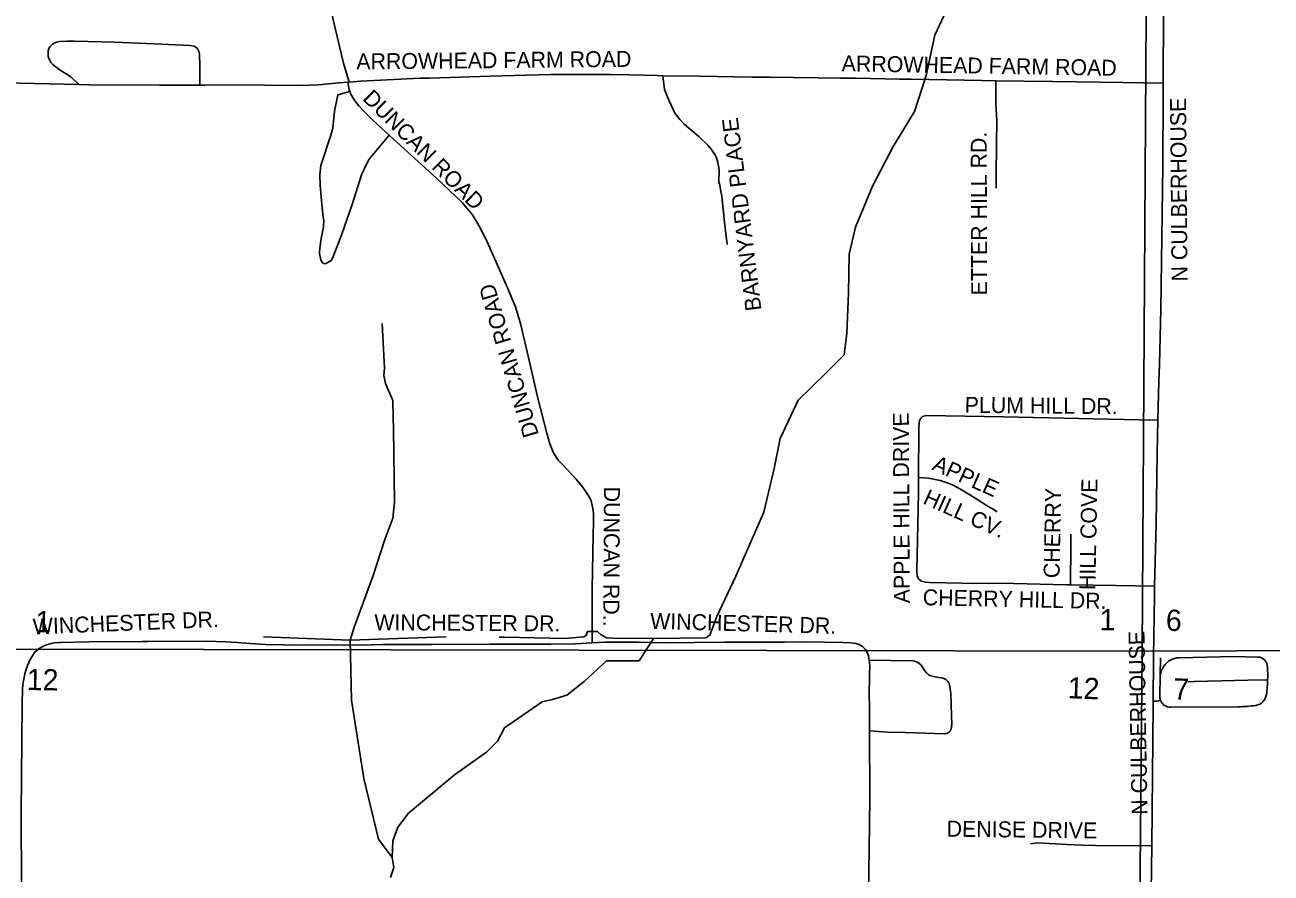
# Model space of a CAD drawing. Extents: x 1670563 to 1761545, y 515755 to 578944.
# Drawn here: x 1688618 to 1694474, y 558877 to 562863 of the extents above; entities that cross this region are included whole.
import ezdxf

# ---------------------------------------------------------------- set-up
doc = ezdxf.new("R2010")
doc.units = 0
for name, color, linetype in [('4_TwnRge', 7, 'Continuous'), ('5_sectionlines', 7, 'Continuous'), ('62_text', 7, 'Continuous'), ('SHP_LINE', 7, 'Continuous'), ('STREETCL', 7, 'Continuous'), ('STRNAMES', 7, 'Continuous')]:
    doc.layers.add(name, color=color, linetype=linetype)

msp = doc.modelspace()

# ---------------------------------------------------------------- linework, layer by layer
at = {"layer": '4_TwnRge'}
msp.add_lwpolyline([(1693900.8, 565154.5), (1693867.8, 559919.3), (1693819.4, 554617.2), (1693735.2, 549363.2), (1693687.1, 544103.2), (1693620.9, 538819.1), (1693684.6, 533590.9), (1693722.5, 528338.7), (1693732, 528106.5), (1693805.9, 522944.4), (1693926.3, 517684.2)], dxfattribs=at)
at = {"layer": '5_sectionlines'}
msp.add_lwpolyline([(1677977.7, 559756.7), (1683296.8, 559793.9), (1688575.5, 559928.7), (1693867.8, 559919.3), (1699198.2, 559938), (1704504.6, 559990.6), (1709805, 559985.3), (1715121.2, 559943.8), (1715086.8, 558664.7)], dxfattribs=at)
at = {"layer": 'SHP_LINE'}
for points in [[(1692999, 563042), (1692894, 562814), (1692854, 562625), (1692798, 562456), (1692697, 562289), (1692601, 562105), (1692521, 561912), (1692492, 561786), (1692488, 561602), (1692480, 561413), (1692468, 561313), (1692380, 561225), (1692251, 561100), (1692167, 560920), (1692139, 560779), (1692090, 560573), (1691958, 560272), (1691870, 560083), (1691837, 559995), (1691817, 559983), (1691572, 559979), (1691504, 559874), (1691351, 559874), (1691246, 559778), (1691165, 559713), (1691097, 559693), (1691049, 559681), (1690871, 559559), (1690839, 559497), (1690787, 559445), (1690637, 559338)], [(1690297, 561459), (1690307, 561249), (1690304, 561215), (1690313, 561177), (1690347, 561098), (1690349, 561020), (1690350, 560962), (1690354, 560621), (1690346, 560545), (1690309, 560444), (1690253, 560271), (1690165, 560033), (1690147, 559972)], [(1690846, 559986), (1690871, 559985), (1691156, 559980), (1691245, 559988), (1691256, 559993), (1691261, 560012), (1691309, 560012), (1691326, 559996), (1691351, 559983), (1691382, 559981), (1691572, 559979)], [(1689739, 559987), (1690147, 559972)], [(1690147, 559972), (1690597, 559987)], [(1690147, 559972), (1690153, 559690), (1690211, 559321), (1690280, 559037), (1690344, 558951)], [(1690637, 559338), (1690421, 559158), (1690371, 559093), (1690346, 559029), (1690344, 558951), (1690351, 558904), (1690336, 558857)]]:
    msp.add_lwpolyline(points, dxfattribs=at)
at = {"layer": 'STREETCL'}
for points in [[(1693966.8, 562589.2), (1693967, 562644.4), (1693968.3, 562870.9), (1693972.8, 563209.3), (1693976.7, 563547.7), (1693978.6, 563884.2), (1693983.8, 564224.5), (1693988.9, 564563.6), (1693994, 564900.7), (1693996.7, 565181.3)], [(1690141, 562594), (1690114.8, 562682.6), (1690095.8, 562761.9), (1690041.4, 562996.8), (1689990.2, 563229.9), (1689939.9, 563462.2), (1689929.7, 563539.7), (1689927.9, 563555.1), (1689925.7, 563591.7), (1689924.4, 563624.3), (1689924.4, 563694), (1689939.4, 563927.1), (1689947, 564108.8)], [(1689440, 562579.4), (1689439, 562670), (1689438.3, 562724.7), (1689435.4, 562739.8), (1689425.8, 562754.7), (1689412.4, 562763.7), (1689392.6, 562766.7), (1689226.2, 562773.3), (1689038.2, 562782.2), (1688851, 562786.6), (1688815.5, 562787), (1688779.8, 562784.5), (1688767.3, 562782.2), (1688758.4, 562778.5), (1688746.3, 562771.3), (1688735.4, 562760.5), (1688730.8, 562751.2), (1688727.1, 562741.6), (1688726.4, 562733), (1688727.1, 562715.3), (1688729.9, 562704.8), (1688734.2, 562696.7), (1688738.8, 562686.5), (1688742.2, 562683.1), (1688751.2, 562674.7), (1688782.8, 562650.6), (1688811.1, 562633.4), (1688823.2, 562627.2), (1688836.5, 562616.4), (1688843.4, 562609), (1688873.2, 562582.6)], [(1691615.9, 562624.2), (1691589.3, 562624.6), (1691458.6, 562628.1), (1691369.2, 562629.2), (1691131.9, 562629.6), (1691088.5, 562629.6), (1690804.8, 562622.3), (1690519.1, 562613.1), (1690475.8, 562612), (1690196.2, 562598.2), (1690141, 562594)], [(1688873.2, 562582.6), (1688591.1, 562588.5), (1688482.2, 562590), (1688261.3, 562588.1), (1687930.8, 562580.8), (1687598.7, 562572.4), (1687291.9, 562566.6), (1686958.7, 562557.8), (1686674.5, 562549), (1686345.2, 562541.3), (1686319.5, 562540.9), (1686084, 562542.8), (1685980.6, 562534), (1685933.5, 562531.3), (1685915.8, 562534), (1685802.3, 562532.5), (1685673.9, 562534.4)], [(1689440, 562579.4), (1689250.7, 562579.7), (1688919, 562581.6), (1688873.2, 562582.6)], [(1690135.7, 562593.6), (1690093.1, 562590.5), (1690046.3, 562585.5), (1689995.3, 562582), (1689910.3, 562578.6), (1689581.2, 562581.6), (1689464.7, 562579.3), (1689440, 562579.4)], [(1690141, 562594), (1690135.7, 562593.6)], [(1690144.7, 562550.6), (1690142.2, 562557.1), (1690135.7, 562593.6)], [(1691615.9, 562624.2), (1691624.1, 562559.5), (1691638.6, 562520.6), (1691671.9, 562447.9), (1691695.2, 562417.6), (1691716, 562396.3), (1691786.7, 562336.8), (1691829, 562296.4), (1691843.5, 562278.5), (1691861.8, 562250.7), (1691867.7, 562238.4), (1691874.3, 562216.4), (1691879.8, 562181.7), (1691878.5, 562123.9), (1691883.4, 562109.5), (1691888.5, 562079.2), (1691893.5, 562058.6), (1691905.2, 561936.6), (1691917.4, 561830.6)], [(1693180.8, 562600.6), (1693114.8, 562601.5), (1692782.7, 562607.3), (1692727.5, 562608.5), (1692520.4, 562611.9), (1692451, 562612.3), (1692346.3, 562613.5), (1692229, 562616.2), (1692118.5, 562617.3), (1692033.4, 562617.7), (1691787.2, 562621.2), (1691615.9, 562624.2)], [(1693966.8, 562589.2), (1693779.7, 562591.6), (1693448.8, 562596.9), (1693180.8, 562600.6)], [(1693180.8, 562600.6), (1693181.2, 562487), (1693184.3, 562443.6), (1693184.6, 562408.2), (1693183.6, 562310.7), (1693182.9, 562146.1), (1693182.3, 562095.7)], [(1693942.6, 561005.8), (1693947.2, 561189.1), (1693949.8, 561267.1), (1693956.8, 561526.9), (1693961.3, 561863.3), (1693965.2, 562200.5), (1693966.5, 562537), (1693966.8, 562589.2)], [(1690330.3, 562344.1), (1690250.6, 562250.5), (1690235.9, 562232.7), (1690221.5, 562205), (1690199.5, 562158), (1690155.6, 562018.4), (1690107.7, 561879.2), (1690065.2, 561770.3), (1690057.1, 561755.1), (1690038.6, 561744.7), (1690028.2, 561740.1), (1690016.5, 561744.5), (1690008.6, 561759.4), (1690002.9, 561787.9), (1690003.5, 561813.5), (1690010.3, 561859.3), (1690020.4, 561914.1), (1690022.1, 561945.5), (1690019.3, 561958.4), (1690012, 562037.3), (1690005.3, 562108.4), (1690003.6, 562159.3), (1690008.5, 562202.9), (1690055.2, 562344.7), (1690064.1, 562378.2), (1690072, 562457.5), (1690088.8, 562534.8), (1690144.7, 562550.6)], [(1690330.3, 562344.1), (1690279.8, 562390.1), (1690246.7, 562420.9), (1690212.6, 562455.3), (1690187.4, 562482), (1690164.7, 562511.1), (1690150.1, 562536.6), (1690144.7, 562550.6)], [(1691283.7, 559958.7), (1691283.3, 560120.1), (1691283, 560217.6), (1691285.3, 560295.7), (1691288.6, 560468), (1691289.9, 560524.2), (1691290.6, 560562.6), (1691288.9, 560583.1), (1691278.3, 560625.7), (1691270.4, 560641.5), (1691258.5, 560662.7), (1691237.6, 560692.8), (1691208.8, 560728.5), (1691145, 560795.3), (1691123.9, 560817.5), (1691113.6, 560832.3), (1691100.4, 560854.8), (1691084.5, 560893.9), (1691070, 560944.5), (1691027.2, 561114.4), (1690988.8, 561279.4), (1690947.7, 561453.3), (1690922.5, 561537.6), (1690885.2, 561626.9), (1690809.5, 561801.5), (1690784, 561857.7), (1690750.9, 561920.9), (1690720.8, 561970.2), (1690704.7, 561991), (1690673, 562028.4), (1690551.8, 562142.4), (1690365, 562312.4), (1690330.3, 562344.1)], [(1692817.3, 560736.2), (1692819, 560967.6), (1692820.5, 560994.3), (1692823.4, 561005.5), (1692828.6, 561014.4)], [(1692828.6, 561014.4), (1692835.3, 561022.6), (1692842, 561024.8), (1692854.7, 561027.8), (1693216.9, 561020.3), (1693854.1, 561007.7), (1693942.6, 561005.8)], [(1693927, 560226), (1693933.7, 560515.5), (1693938.8, 560852), (1693942.6, 561005.8)], [(1692824.9, 560253.5), (1692818.3, 560258.4), (1692811.2, 560273), (1692810, 560297.6), (1692816, 560588.6), (1692816.7, 560663.6), (1692817.3, 560736.2)], [(1692817.3, 560736.2), (1692863.9, 560732.9), (1692919.4, 560721.4), (1692952.4, 560710.4), (1692979.9, 560700), (1693022.9, 560676), (1693078.1, 560642.5), (1693135.4, 560606), (1693147.9, 560598), (1693164.5, 560588), (1693187.6, 560575)], [(1693531.9, 560231.7), (1693533.6, 560418.6), (1693533.6, 560436.6), (1693532.4, 560469.2)], [(1693531.9, 560231.7), (1693512.1, 560232), (1693265.4, 560237.2), (1693020.1, 560240.1), (1692869.6, 560241.8), (1692850.4, 560243.8), (1692831.5, 560248.7), (1692824.9, 560253.5)], [(1693927, 560226), (1693745.4, 560228.3), (1693531.9, 560231.7)], [(1693922.1, 559897), (1693925.9, 560178.3), (1693927, 560226)], [(1688657.9, 559906.5), (1688663.2, 559913.5), (1688674.8, 559924.1), (1688688.7, 559935.3), (1688698, 559940.6), (1688711.5, 559946.6), (1688719.2, 559949.5), (1688740.3, 559955.7), (1688756.5, 559959.3), (1688776.3, 559960.6), (1688788.6, 559960.9), (1688918, 559963.3), (1689169.1, 559965.3), (1689193.9, 559965.3), (1689474.2, 559966.6), (1689559.9, 559964.3), (1689616.1, 559960), (1689675.4, 559955.3), (1689750.5, 559951.7), (1689830.9, 559949), (1689906.7, 559948), (1690026.8, 559949.3), (1690111.2, 559948.7), (1690244.2, 559950), (1690300.1, 559950.7), (1690527.8, 559951.9), (1690803.4, 559952.9), (1691089, 559952.9), (1691205.5, 559954.6), (1691283.7, 559958.7)], [(1691283.7, 559958.7), (1691344.5, 559961.9), (1691502.6, 559961.9), (1691625.1, 559959.6), (1691905.7, 559962.6), (1692006, 559962.2), (1692186.7, 559962.9), (1692287.9, 559963.2), (1692463.6, 559961.3), (1692498.7, 559958.9), (1692524.5, 559955.3), (1692538.4, 559950.6), (1692554, 559941.7), (1692566.9, 559929.5), (1692573.2, 559919.2), (1692581.8, 559899.7), (1692584.4, 559886.2), (1692585.4, 559876.9)], [(1688608.5, 557263.3), (1688608.5, 557732.6), (1688602.5, 558468.2), (1688599.6, 559156.5), (1688605.4, 559671.7), (1688606.6, 559740.9), (1688607.9, 559762.4), (1688610.3, 559780.9), (1688616.9, 559813.7), (1688621.5, 559829.5), (1688629.1, 559852.6), (1688642.1, 559880.4), (1688657.9, 559906.5)], [(1692585.4, 559876.9), (1692588.1, 559852.8), (1692587.4, 559809.5), (1692586.1, 559713.6), (1692586.6, 559662.8), (1692586.7, 559544.8), (1692586.6, 559662.8)], [(1692586.7, 559544.8), (1692672.8, 559538.8), (1692754.5, 559537.9), (1692939.2, 559532), (1692940.3, 559532), (1692941.4, 559532), (1692942.4, 559532), (1692943.5, 559532.1), (1692944.5, 559532.2), (1692945.6, 559532.3), (1692946.6, 559532.5), (1692947.6, 559532.7), (1692948.6, 559533), (1692949.7, 559533.3), (1692950.7, 559533.6), (1692951.7, 559533.9), (1692952.6, 559534.3), (1692953.6, 559534.8), (1692954.6, 559535.2), (1692955.5, 559535.7), (1692956.4, 559536.2), (1692957.3, 559536.8), (1692958.2, 559537.4), (1692959, 559538), (1692959.9, 559538.6), (1692960.7, 559539.3), (1692961.5, 559540), (1692962.2, 559540.7), (1692963, 559541.5), (1692963.7, 559542.3), (1692964.4, 559543.1), (1692965, 559543.9), (1692965.7, 559544.7), (1692966.3, 559545.6), (1692966.8, 559546.5), (1692967.4, 559547.4), (1692967.9, 559548.3), (1692968.4, 559549.3), (1692968.8, 559550.2), (1692969.2, 559551.2), (1692969.6, 559552.2), (1692969.9, 559553.2), (1692970.6, 559555.6), (1692971.2, 559558.1), (1692971.7, 559560.5), (1692972.2, 559563), (1692972.5, 559565.5), (1692972.8, 559568), (1692973, 559570.5), (1692973.2, 559573), (1692973.2, 559575.6), (1692970.3, 559666.4), (1692968.6, 559721.9), (1692966.5, 559740.6), (1692964.4, 559755.2), (1692961.5, 559767.9), (1692954.4, 559777.9), (1692946.3, 559786.1), (1692933.6, 559792.5), (1692926.7, 559794.7), (1692912.5, 559796.8), (1692894.1, 559798.7), (1692874.7, 559803.9), (1692863.3, 559810.5), (1692855, 559817.3), (1692846.3, 559827.5), (1692841.1, 559837), (1692834.3, 559847.8), (1692827.7, 559856.1), (1692819.4, 559863.6), (1692811.4, 559867.9), (1692808.2, 559870), (1692798.9, 559872.4), (1692789, 559874.7), (1692776.9, 559875.7), (1692708.3, 559874.5), (1692687.1, 559875.5), (1692585.4, 559876.9)], [(1693913.4, 559005.3), (1693919.9, 559664.1), (1693920.1, 559725.7), (1693921.4, 559845.7), (1693922.1, 559897)], [(1693953.9, 559888.8), (1693952.5, 559805.9)], [(1694411.4, 559892.4), (1694298.5, 559894.5), (1694042.1, 559888.8)], [(1693952.5, 559805.9), (1693950.7, 559708.5)], [(1694458, 559785.8), (1694364.7, 559783.8), (1694113.3, 559777.6), (1694084.7, 559775.9)], [(1693920, 559685.5), (1693936.2, 559685.2)], [(1694003.7, 559656.8), (1694320.1, 559658.8)], [(1692578, 557958.7), (1692582.1, 558187.2), (1692577.3, 558422.2), (1692578.5, 558559.4), (1692580.2, 558684.9), (1692585.5, 558989), (1692588.3, 559228.7), (1692586.7, 559544.8), (1692588.3, 559228.7), (1692585.5, 558989), (1692580.2, 558684.9), (1692578.5, 558559.4), (1692577.3, 558422.2), (1692582.1, 558187.2), (1692578, 557958.7), (1692578.3, 557896.6), (1692578, 557958.7)], [(1693913.4, 559005.3), (1693648.7, 559006.9), (1693582.5, 559008.3), (1693516.4, 559011.8), (1693374.3, 559018.5), (1693342.9, 559015.2)], [(1693911.1, 558653.8), (1693911.3, 558790.4), (1693913.4, 559005.3)]]:
    msp.add_lwpolyline(points, dxfattribs=at)
for centre, radius, start, end in [((1694044.1, 559800.3), 88.5, 91.28149, 146.36885), ((1694410.2, 559845.4), 47, 358.69925, 88.51788), ((1694071.3, 559782.2), 121.2, 146.36885, 168.68289), ((1693796.3, 559805.4), 662.1, 358.3046, 3.37355), ((1693796.3, 559805.4), 662.1, 352.24825, 358.3046), ((1694001.5, 559707.6), 50.8, 178.98701, 201.80551), ((1694393.9, 559723.2), 58.8, 278.40432, 353.00048), ((1693932.1, 559756.1), 71, 273.28455, 288.27664), ((1694001.5, 559707.6), 50.8, 201.80551, 272.45636), ((1694316.5, 560247.3), 588.5, 270.34626, 278.40432)]:
    msp.add_arc(centre, radius, start, end, dxfattribs=at)

# ---------------------------------------------------------------- texts
at = {"layer": '62_text'}
for s, rotation, p in [('1', 358.92843, (1688665.8, 560009.3)), ('1', 358.92842, (1693667.5, 560018.4)), ('6', 358.92842, (1693979, 560015.6)), ('12', 358.92846, (1688625.8, 559737.5)), ('12', 357.84307, (1693517.1, 559698.6)), ('7', 358.92843, (1694014.5, 559692.2))]:
    msp.add_text(s, height=100, rotation=rotation, dxfattribs=at).set_placement(p)
at = {"layer": 'STRNAMES'}
for s, rotation, p in [('ARROWHEAD FARM ROAD', 0.54841, (1690175.5, 562653.5)), ('ARROWHEAD FARM ROAD', 359.0419, (1692455.7, 562645)), ('DUNCAN ROAD', 315.22406, (1690200.7, 562512.6)), ('N CULBERHOUSE', 90.48277, (1694081.6, 561657.3)), ('BARNYARD PLACE', 97.03314, (1692079.4, 561523.1)), ('ETTER HILL RD.', 90.17059, (1693139.9, 561591.8)), ('DUNCAN ROAD', 106.49435, (1691033.8, 560937.2)), ('PLUM HILL DR.', 359.48472, (1693034.1, 561040.1)), ('APPLE HILL DRIVE', 90.31765, (1692776.5, 560144.9)), ('APPLE', 335.90317, (1692876.7, 560774.2)), (' HILL COVE', 88.8625, (1693647.6, 560178.5)), ('DUNCAN RD..', 269.71639, (1691339.1, 560692.9)), ('HILL CV.', 335.90317, (1692833.5, 560615.2)), ('CHERRY', 88.8625, (1693479.7, 560262.4)), ('CHERRY HILL DR.', 358.83911, (1692836.7, 560135.9)), ('WINCHESTER DR.', 2.32474, (1688656.2, 559998)), ('WINCHESTER DR.', 359.59414, (1690259.5, 560018.7)), ('WINCHESTER DR.', 358.45603, (1691555.1, 560025)), ('N CULBERHOUSE', 90.96275, (1693893.5, 559151.6)), ('DENISE DRIVE', 359.28156, (1692949.1, 559048.5))]:
    msp.add_text(s, height=75, rotation=rotation, dxfattribs=at).set_placement(p)

doc.saveas('drawing.dxf')
